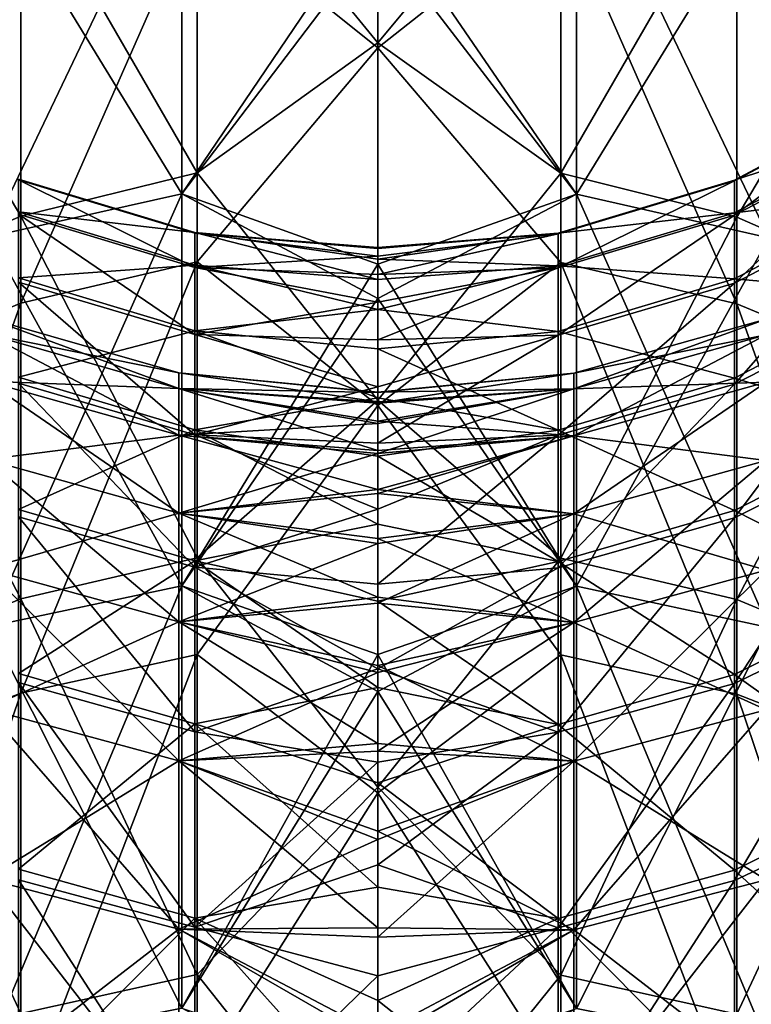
# Model space of a CAD drawing. Header units: millimetres. Extents: x -198 to 325, y 0 to 239.
# Tile 461 of 468: x 145 to 155, y 176 to 190. Entities that reach past the tile are written whole.
import ezdxf

# ---------------------------------------------------------------- set-up
doc = ezdxf.new("R2010")
doc.units = ezdxf.units.MM
doc.header["$LTSCALE"] = 65.185185
for name, color, linetype in [('658', 7, 'CONTINUOUS'), ('659', 7, 'CONTINUOUS'), ('660', 7, 'CONTINUOUS'), ('661', 7, 'CONTINUOUS')]:
    doc.layers.add(name, color=color, linetype=linetype)

msp = doc.modelspace()

# ---------------------------------------------------------------- linework, layer by layer
at = {"layer": '658', "color": 7, "linetype": 'CONTINUOUS', "true_color": 0xe0f2ff}
for points in [[(150, 189.323, 42.227), (152.536, 192.377, 47.28), (150, 193.833, 49.16), (150, 189.323, 42.227)], [(150, 193.772, 182.941), (152.536, 191.258, 186.462), (150, 189.255, 189.87), (150, 193.772, 182.941)], [(152.536, 187.517, 40.125), (152.536, 192.377, 47.28), (150, 189.323, 42.227), (152.536, 187.517, 40.125)], [(152.536, 187.517, 40.125), (154.977, 191.743, 47.664), (152.536, 192.377, 47.28), (152.536, 187.517, 40.125)], [(154.977, 186.912, 40.552), (154.977, 191.743, 47.664), (152.536, 187.517, 40.125), (154.977, 186.912, 40.552)], [(154.977, 186.912, 40.552), (157.227, 190.715, 48.288), (154.977, 191.743, 47.664), (154.977, 186.912, 40.552)], [(152.536, 191.258, 186.462), (152.536, 186.284, 193.537), (150, 189.255, 189.87), (152.536, 191.258, 186.462)], [(154.977, 190.653, 186.033), (154.977, 185.71, 193.068), (152.536, 191.258, 186.462), (154.977, 190.653, 186.033)], [(152.536, 191.258, 186.462), (154.977, 185.71, 193.068), (152.536, 186.284, 193.537), (152.536, 191.258, 186.462)], [(157.227, 185.928, 41.245), (157.227, 190.715, 48.288), (154.977, 186.912, 40.552), (157.227, 185.928, 41.245)], [(157.227, 189.67, 185.337), (157.227, 184.777, 192.307), (154.977, 190.653, 186.033), (157.227, 189.67, 185.337)], [(154.977, 190.653, 186.033), (157.227, 184.777, 192.307), (154.977, 185.71, 193.068), (154.977, 190.653, 186.033)], [(150, 184.377, 35.596), (152.536, 187.517, 40.125), (150, 189.323, 42.227), (150, 184.377, 35.596)], [(150, 189.255, 189.87), (152.536, 186.284, 193.537), (150, 184.304, 196.496), (150, 189.255, 189.87)], [(154.944, 187.424, 112.696), (154.944, 187.413, 119.652), (157.197, 188.622, 112.696), (154.944, 187.424, 112.696)], [(157.197, 188.166, 105.673), (154.944, 187.424, 112.696), (157.197, 188.622, 112.696), (157.197, 188.166, 105.673)], [(157.197, 188.622, 112.696), (154.944, 187.413, 119.652), (157.197, 188.608, 119.734), (157.197, 188.622, 112.696)], [(154.944, 187.413, 119.652), (154.944, 186.936, 126.592), (157.197, 188.608, 119.734), (154.944, 187.413, 119.652)], [(157.197, 188.608, 119.734), (154.944, 186.936, 126.592), (157.197, 188.123, 126.755), (157.197, 188.608, 119.734)], [(154.944, 186.971, 105.755), (154.944, 187.424, 112.696), (157.197, 188.166, 105.673), (154.944, 186.971, 105.755)], [(157.197, 187.241, 98.696), (154.944, 186.971, 105.755), (157.197, 188.166, 105.673), (157.197, 187.241, 98.696)], [(154.944, 186.936, 126.592), (154.944, 185.996, 133.484), (157.197, 188.123, 126.755), (154.944, 186.936, 126.592)], [(157.197, 188.123, 126.755), (154.944, 185.996, 133.484), (157.197, 187.169, 133.728), (157.197, 188.123, 126.755)], [(152.536, 182.189, 33.313), (152.536, 187.517, 40.125), (150, 184.377, 35.596), (152.536, 182.189, 33.313)], [(152.536, 182.189, 33.313), (154.977, 186.912, 40.552), (152.536, 187.517, 40.125), (152.536, 182.189, 33.313)], [(152.501, 186.69, 112.696), (152.501, 186.68, 119.602), (154.944, 187.424, 112.696), (152.501, 186.69, 112.696)], [(154.944, 186.971, 105.755), (152.501, 186.69, 112.696), (154.944, 187.424, 112.696), (154.944, 186.971, 105.755)], [(154.944, 187.424, 112.696), (152.501, 186.68, 119.602), (154.944, 187.413, 119.652), (154.944, 187.424, 112.696)], [(152.501, 186.68, 119.602), (152.501, 186.208, 126.492), (154.944, 187.413, 119.652), (152.501, 186.68, 119.602)], [(154.944, 187.413, 119.652), (152.501, 186.208, 126.492), (154.944, 186.936, 126.592), (154.944, 187.413, 119.652)], [(154.944, 186.054, 98.859), (154.944, 186.971, 105.755), (157.197, 187.241, 98.696), (154.944, 186.054, 98.859)], [(157.197, 185.851, 91.796), (154.944, 186.054, 98.859), (157.197, 187.241, 98.696), (157.197, 185.851, 91.796)], [(154.944, 185.996, 133.484), (154.944, 184.598, 140.299), (157.197, 187.169, 133.728), (154.944, 185.996, 133.484)], [(157.197, 187.169, 133.728), (154.944, 184.598, 140.299), (157.197, 185.751, 140.621), (157.197, 187.169, 133.728)], [(152.501, 186.238, 105.805), (152.501, 186.69, 112.696), (154.944, 186.971, 105.755), (152.501, 186.238, 105.805)], [(154.944, 186.054, 98.859), (152.501, 186.238, 105.805), (154.944, 186.971, 105.755), (154.944, 186.054, 98.859)], [(152.501, 186.208, 126.492), (152.501, 185.277, 133.335), (154.944, 186.936, 126.592), (152.501, 186.208, 126.492)], [(154.944, 186.936, 126.592), (152.501, 185.277, 133.335), (154.944, 185.996, 133.484), (154.944, 186.936, 126.592)], [(154.977, 181.614, 33.78), (154.977, 186.912, 40.552), (152.536, 182.189, 33.313), (154.977, 181.614, 33.78)], [(154.977, 181.614, 33.78), (157.227, 185.928, 41.245), (154.977, 186.912, 40.552), (154.977, 181.614, 33.78)], [(150, 186.476, 113.756), (150, 186.49, 117.466), (152.501, 186.69, 112.696), (150, 186.476, 113.756)], [(152.501, 186.69, 112.696), (150, 186.49, 117.466), (152.501, 186.68, 119.602), (152.501, 186.69, 112.696)], [(150, 186.328, 110.048), (150, 186.476, 113.756), (152.501, 186.69, 112.696), (150, 186.328, 110.048)], [(152.501, 186.238, 105.805), (150, 186.328, 110.048), (152.501, 186.69, 112.696), (152.501, 186.238, 105.805)], [(150, 186.37, 121.174), (150, 186.117, 124.876), (152.501, 186.68, 119.602), (150, 186.37, 121.174)], [(152.501, 186.68, 119.602), (150, 186.117, 124.876), (152.501, 186.208, 126.492), (152.501, 186.68, 119.602)], [(150, 186.49, 117.466), (150, 186.37, 121.174), (152.501, 186.68, 119.602), (150, 186.49, 117.466)], [(150, 186.047, 106.349), (150, 186.328, 110.048), (152.501, 186.238, 105.805), (150, 186.047, 106.349)], [(152.536, 186.284, 193.537), (152.536, 180.847, 200.263), (150, 184.304, 196.496), (152.536, 186.284, 193.537)], [(154.977, 185.71, 193.068), (154.977, 180.306, 199.756), (152.536, 186.284, 193.537), (154.977, 185.71, 193.068)], [(152.536, 186.284, 193.537), (154.977, 180.306, 199.756), (152.536, 180.847, 200.263), (152.536, 186.284, 193.537)], [(150, 185.633, 102.662), (150, 186.047, 106.349), (152.501, 186.238, 105.805), (150, 185.633, 102.662)], [(152.501, 185.327, 98.959), (150, 185.633, 102.662), (152.501, 186.238, 105.805), (152.501, 185.327, 98.959)], [(150, 185.731, 128.566), (150, 185.212, 132.24), (152.501, 186.208, 126.492), (150, 185.731, 128.566)], [(152.501, 186.208, 126.492), (150, 185.212, 132.24), (152.501, 185.277, 133.335), (152.501, 186.208, 126.492)], [(150, 186.117, 124.876), (150, 185.731, 128.566), (152.501, 186.208, 126.492), (150, 186.117, 124.876)], [(152.501, 185.327, 98.959), (152.501, 186.238, 105.805), (154.944, 186.054, 98.859), (152.501, 185.327, 98.959)], [(154.944, 184.679, 92.04), (152.501, 185.327, 98.959), (154.944, 186.054, 98.859), (154.944, 184.679, 92.04)], [(152.501, 185.277, 133.335), (152.501, 183.891, 140.1), (154.944, 185.996, 133.484), (152.501, 185.277, 133.335)], [(154.944, 185.996, 133.484), (152.501, 183.891, 140.1), (154.944, 184.598, 140.299), (154.944, 185.996, 133.484)], [(154.944, 184.679, 92.04), (154.944, 186.054, 98.859), (157.197, 185.851, 91.796), (154.944, 184.679, 92.04)], [(157.197, 184.003, 85.005), (154.944, 184.679, 92.04), (157.197, 185.851, 91.796), (157.197, 184.003, 85.005)], [(157.227, 180.68, 34.539), (157.227, 185.928, 41.245), (154.977, 181.614, 33.78), (157.227, 180.68, 34.539)], [(154.944, 184.598, 140.299), (154.944, 182.747, 147.004), (157.197, 185.751, 140.621), (154.944, 184.598, 140.299)], [(157.197, 185.751, 140.621), (154.944, 182.747, 147.004), (157.197, 183.876, 147.405), (157.197, 185.751, 140.621)], [(150, 185.086, 98.992), (150, 185.633, 102.662), (152.501, 185.327, 98.959), (150, 185.086, 98.992)], [(157.227, 184.777, 192.307), (157.227, 179.428, 198.932), (154.977, 185.71, 193.068), (157.227, 184.777, 192.307)], [(154.977, 185.71, 193.068), (157.227, 179.428, 198.932), (154.977, 180.306, 199.756), (154.977, 185.71, 193.068)], [(152.501, 183.96, 92.19), (150, 185.086, 98.992), (152.501, 185.327, 98.959), (152.501, 183.96, 92.19)], [(152.501, 183.96, 92.19), (152.501, 185.327, 98.959), (154.944, 184.679, 92.04), (152.501, 183.96, 92.19)], [(150, 184.561, 135.892), (150, 183.779, 139.519), (152.501, 185.277, 133.335), (150, 184.561, 135.892)], [(152.501, 185.277, 133.335), (150, 183.779, 139.519), (152.501, 183.891, 140.1), (152.501, 185.277, 133.335)], [(150, 185.212, 132.24), (150, 184.561, 135.892), (152.501, 185.277, 133.335), (150, 185.212, 132.24)], [(150, 184.408, 95.345), (150, 185.086, 98.992), (152.501, 183.96, 92.19), (150, 184.408, 95.345)], [(154.944, 182.85, 85.329), (152.501, 183.96, 92.19), (154.944, 184.679, 92.04), (154.944, 182.85, 85.329)], [(154.944, 182.85, 85.329), (154.944, 184.679, 92.04), (157.197, 184.003, 85.005), (154.944, 182.85, 85.329)], [(152.501, 183.891, 140.1), (152.501, 182.055, 146.758), (154.944, 184.598, 140.299), (152.501, 183.891, 140.1)], [(154.944, 184.598, 140.299), (152.501, 182.055, 146.758), (154.944, 182.747, 147.004), (154.944, 184.598, 140.299)], [(150, 183.598, 91.724), (150, 184.408, 95.345), (152.501, 183.96, 92.19), (150, 183.598, 91.724)], [(150, 179.017, 29.296), (152.536, 182.189, 33.313), (150, 184.377, 35.596), (150, 179.017, 29.296)], [(150, 184.304, 196.496), (152.536, 180.847, 200.263), (150, 178.938, 202.791), (150, 184.304, 196.496)], [(152.501, 182.143, 85.527), (150, 183.598, 91.724), (152.501, 183.96, 92.19), (152.501, 182.143, 85.527)], [(152.501, 182.143, 85.527), (152.501, 183.96, 92.19), (154.944, 182.85, 85.329), (152.501, 182.143, 85.527)], [(157.197, 181.705, 78.353), (154.944, 182.85, 85.329), (157.197, 184.003, 85.005), (157.197, 181.705, 78.353)], [(150, 182.867, 143.115), (150, 181.826, 146.677), (152.501, 183.891, 140.1), (150, 182.867, 143.115)], [(152.501, 183.891, 140.1), (150, 181.826, 146.677), (152.501, 182.055, 146.758), (152.501, 183.891, 140.1)], [(150, 183.779, 139.519), (150, 182.867, 143.115), (152.501, 183.891, 140.1), (150, 183.779, 139.519)], [(154.944, 182.747, 147.004), (154.944, 180.452, 153.571), (157.197, 183.876, 147.405), (154.944, 182.747, 147.004)], [(157.197, 183.876, 147.405), (154.944, 180.452, 153.571), (157.197, 181.551, 154.048), (157.197, 183.876, 147.405)], [(150, 182.659, 88.134), (150, 183.598, 91.724), (152.501, 182.143, 85.527), (150, 182.659, 88.134)], [(154.944, 180.577, 78.754), (152.501, 182.143, 85.527), (154.944, 182.85, 85.329), (154.944, 180.577, 78.754)], [(154.944, 180.577, 78.754), (154.944, 182.85, 85.329), (157.197, 181.705, 78.353), (154.944, 180.577, 78.754)], [(152.501, 182.055, 146.758), (152.501, 179.778, 153.278), (154.944, 182.747, 147.004), (152.501, 182.055, 146.758)], [(154.944, 182.747, 147.004), (152.501, 179.778, 153.278), (154.944, 180.452, 153.571), (154.944, 182.747, 147.004)], [(150, 181.591, 84.581), (150, 182.659, 88.134), (152.501, 182.143, 85.527), (150, 181.591, 84.581)], [(152.536, 176.415, 26.874), (152.536, 182.189, 33.313), (150, 179.017, 29.296), (152.536, 176.415, 26.874)], [(152.536, 176.415, 26.874), (154.977, 181.614, 33.78), (152.536, 182.189, 33.313), (152.536, 176.415, 26.874)], [(152.501, 179.885, 79), (150, 181.591, 84.581), (152.501, 182.143, 85.527), (152.501, 179.885, 79)], [(150, 181.826, 146.677), (150, 180.657, 150.198), (152.501, 182.055, 146.758), (150, 181.826, 146.677)], [(152.501, 182.055, 146.758), (150, 180.657, 150.198), (152.501, 179.778, 153.278), (152.501, 182.055, 146.758)], [(152.501, 179.885, 79), (152.501, 182.143, 85.527), (154.944, 180.577, 78.754), (152.501, 179.885, 79)], [(157.197, 178.968, 71.87), (154.944, 180.577, 78.754), (157.197, 181.705, 78.353), (157.197, 178.968, 71.87)], [(150, 180.396, 81.069), (150, 181.591, 84.581), (152.501, 179.885, 79), (150, 180.396, 81.069)], [(154.977, 175.874, 27.38), (154.977, 181.614, 33.78), (152.536, 176.415, 26.874), (154.977, 175.874, 27.38)], [(154.944, 180.452, 153.571), (154.944, 177.723, 159.969), (157.197, 181.551, 154.048), (154.944, 180.452, 153.571)], [(157.197, 181.551, 154.048), (154.944, 177.723, 159.969), (157.197, 178.787, 160.52), (157.197, 181.551, 154.048)], [(154.977, 175.874, 27.38), (157.227, 180.68, 34.539), (154.977, 181.614, 33.78), (154.977, 175.874, 27.38)], [(152.536, 180.847, 200.263), (152.536, 174.97, 206.608), (150, 178.938, 202.791), (152.536, 180.847, 200.263)], [(154.977, 180.306, 199.756), (154.977, 174.466, 206.065), (152.536, 180.847, 200.263), (154.977, 180.306, 199.756)], [(152.536, 180.847, 200.263), (154.977, 174.466, 206.065), (152.536, 174.97, 206.608), (152.536, 180.847, 200.263)], [(157.227, 174.994, 28.201), (157.227, 180.68, 34.539), (154.977, 175.874, 27.38), (157.227, 174.994, 28.201)], [(150, 180.657, 150.198), (150, 179.362, 153.675), (152.501, 179.778, 153.278), (150, 180.657, 150.198)], [(154.944, 177.869, 72.347), (152.501, 179.885, 79), (154.944, 180.577, 78.754), (154.944, 177.869, 72.347)], [(154.944, 177.869, 72.347), (154.944, 180.577, 78.754), (157.197, 178.968, 71.87), (154.944, 177.869, 72.347)], [(150, 179.075, 77.602), (150, 180.396, 81.069), (152.501, 179.885, 79), (150, 179.075, 77.602)], [(152.501, 179.778, 153.278), (152.501, 177.07, 159.631), (154.944, 180.452, 153.571), (152.501, 179.778, 153.278)], [(154.944, 180.452, 153.571), (152.501, 177.07, 159.631), (154.944, 177.723, 159.969), (154.944, 180.452, 153.571)], [(157.227, 179.428, 198.932), (157.227, 173.645, 205.183), (154.977, 180.306, 199.756), (157.227, 179.428, 198.932)], [(154.977, 180.306, 199.756), (157.227, 173.645, 205.183), (154.977, 174.466, 206.065), (154.977, 180.306, 199.756)], [(152.501, 177.196, 72.639), (150, 179.075, 77.602), (152.501, 179.885, 79), (152.501, 177.196, 72.639)], [(152.501, 177.196, 72.639), (152.501, 179.885, 79), (154.944, 177.869, 72.347), (152.501, 177.196, 72.639)], [(150, 179.362, 153.675), (150, 177.943, 157.103), (152.501, 179.778, 153.278), (150, 179.362, 153.675)], [(152.501, 179.778, 153.278), (150, 177.943, 157.103), (152.501, 177.07, 159.631), (152.501, 179.778, 153.278)], [(150, 177.63, 74.184), (150, 179.075, 77.602), (152.501, 177.196, 72.639), (150, 177.63, 74.184)], [(150, 173.264, 23.353), (152.536, 176.415, 26.874), (150, 179.017, 29.296), (150, 173.264, 23.353)], [(150, 178.938, 202.791), (152.536, 174.97, 206.608), (150, 173.179, 208.729), (150, 178.938, 202.791)], [(157.197, 175.802, 65.584), (154.944, 177.869, 72.347), (157.197, 178.968, 71.87), (157.197, 175.802, 65.584)], [(154.944, 177.723, 159.969), (154.944, 174.572, 166.171), (157.197, 178.787, 160.52), (154.944, 177.723, 159.969)], [(157.197, 178.787, 160.52), (154.944, 174.572, 166.171), (157.197, 175.596, 166.793), (157.197, 178.787, 160.52)], [(150, 177.943, 157.103), (150, 176.402, 160.478), (152.501, 177.07, 159.631), (150, 177.943, 157.103)], [(154.944, 174.739, 66.135), (152.501, 177.196, 72.639), (154.944, 177.869, 72.347), (154.944, 174.739, 66.135)], [(154.944, 174.739, 66.135), (154.944, 177.869, 72.347), (157.197, 175.802, 65.584), (154.944, 174.739, 66.135)], [(152.501, 177.07, 159.631), (152.501, 173.944, 165.789), (154.944, 177.723, 159.969), (152.501, 177.07, 159.631)], [(154.944, 177.723, 159.969), (152.501, 173.944, 165.789), (154.944, 174.572, 166.171), (154.944, 177.723, 159.969)], [(150, 176.063, 70.821), (150, 177.63, 74.184), (152.501, 177.196, 72.639), (150, 176.063, 70.821)], [(152.501, 174.088, 66.472), (150, 176.063, 70.821), (152.501, 177.196, 72.639), (152.501, 174.088, 66.472)], [(152.501, 174.088, 66.472), (152.501, 177.196, 72.639), (154.944, 174.739, 66.135), (152.501, 174.088, 66.472)], [(150, 176.402, 160.478), (150, 174.74, 163.795), (152.501, 177.07, 159.631), (150, 176.402, 160.478)], [(152.501, 177.07, 159.631), (150, 174.74, 163.795), (152.501, 173.944, 165.789), (152.501, 177.07, 159.631)], [(152.536, 170.222, 20.838), (152.536, 176.415, 26.874), (150, 173.264, 23.353), (152.536, 170.222, 20.838)], [(152.536, 170.222, 20.838), (154.977, 175.874, 27.38), (152.536, 176.415, 26.874), (152.536, 170.222, 20.838)], [(150, 174.376, 67.517), (150, 176.063, 70.821), (152.501, 174.088, 66.472), (150, 174.376, 67.517)]]:
    msp.add_3dface(points, dxfattribs=at)
at = {"layer": '659', "color": 7, "linetype": 'CONTINUOUS', "true_color": 0xe0f2ff}
for points in [[(150, 189.323, 42.227), (150, 193.833, 49.16), (147.499, 192.383, 47.276), (150, 189.323, 42.227)], [(150, 193.772, 182.941), (150, 189.255, 189.87), (147.499, 191.263, 186.466), (150, 193.772, 182.941)], [(147.499, 187.523, 40.121), (147.499, 192.383, 47.276), (145.056, 191.755, 47.657), (147.499, 187.523, 40.121)], [(147.499, 187.523, 40.121), (150, 189.323, 42.227), (147.499, 192.383, 47.276), (147.499, 187.523, 40.121)], [(145.056, 186.923, 40.544), (145.056, 191.755, 47.657), (142.803, 190.732, 48.278), (145.056, 186.923, 40.544)], [(145.056, 186.923, 40.544), (147.499, 187.523, 40.121), (145.056, 191.755, 47.657), (145.056, 186.923, 40.544)], [(147.499, 191.263, 186.466), (147.499, 186.29, 193.542), (145.056, 185.721, 193.077), (147.499, 191.263, 186.466)], [(145.056, 190.664, 186.041), (147.499, 191.263, 186.466), (145.056, 185.721, 193.077), (145.056, 190.664, 186.041)], [(147.499, 191.263, 186.466), (150, 189.255, 189.87), (147.499, 186.29, 193.542), (147.499, 191.263, 186.466)], [(142.803, 185.945, 41.234), (145.056, 186.923, 40.544), (142.803, 190.732, 48.278), (142.803, 185.945, 41.234)], [(145.056, 190.664, 186.041), (145.056, 185.721, 193.077), (142.803, 184.793, 192.319), (145.056, 190.664, 186.041)], [(142.803, 189.687, 185.349), (145.056, 190.664, 186.041), (142.803, 184.793, 192.319), (142.803, 189.687, 185.349)], [(150, 184.377, 35.596), (150, 189.323, 42.227), (147.499, 187.523, 40.121), (150, 184.377, 35.596)], [(150, 189.255, 189.87), (150, 184.304, 196.496), (147.499, 186.29, 193.542), (150, 189.255, 189.87)], [(147.499, 182.194, 33.309), (147.499, 187.523, 40.121), (145.056, 186.923, 40.544), (147.499, 182.194, 33.309)], [(147.499, 182.194, 33.309), (150, 184.377, 35.596), (147.499, 187.523, 40.121), (147.499, 182.194, 33.309)], [(145.023, 186.985, 105.754), (145.023, 187.438, 112.696), (147.464, 186.697, 112.696), (145.023, 186.985, 105.754)], [(145.023, 187.438, 112.696), (145.023, 187.426, 119.653), (147.464, 186.687, 119.603), (145.023, 187.438, 112.696)], [(147.464, 186.697, 112.696), (145.023, 187.438, 112.696), (147.464, 186.687, 119.603), (147.464, 186.697, 112.696)], [(145.023, 187.426, 119.653), (145.023, 186.95, 126.594), (147.464, 186.215, 126.493), (145.023, 187.426, 119.653)], [(147.464, 186.687, 119.603), (145.023, 187.426, 119.653), (147.464, 186.215, 126.493), (147.464, 186.687, 119.603)], [(145.023, 186.068, 98.857), (145.023, 186.985, 105.754), (147.464, 186.245, 105.804), (145.023, 186.068, 98.857)], [(147.464, 186.245, 105.804), (145.023, 186.985, 105.754), (147.464, 186.697, 112.696), (147.464, 186.245, 105.804)], [(145.023, 186.95, 126.594), (145.023, 186.01, 133.487), (147.464, 185.284, 133.336), (145.023, 186.95, 126.594)], [(147.464, 186.215, 126.493), (145.023, 186.95, 126.594), (147.464, 185.284, 133.336), (147.464, 186.215, 126.493)], [(145.056, 181.625, 33.772), (145.056, 186.923, 40.544), (142.803, 185.945, 41.234), (145.056, 181.625, 33.772)], [(145.056, 181.625, 33.772), (147.499, 182.194, 33.309), (145.056, 186.923, 40.544), (145.056, 181.625, 33.772)], [(150, 186.476, 113.756), (150, 186.328, 110.048), (147.464, 186.697, 112.696), (150, 186.476, 113.756)], [(150, 186.476, 113.756), (147.464, 186.697, 112.696), (147.464, 186.687, 119.603), (150, 186.476, 113.756)], [(150, 186.328, 110.048), (150, 186.047, 106.349), (147.464, 186.697, 112.696), (150, 186.328, 110.048)], [(150, 186.047, 106.349), (147.464, 186.245, 105.804), (147.464, 186.697, 112.696), (150, 186.047, 106.349)], [(150, 186.37, 121.174), (150, 186.49, 117.466), (147.464, 186.687, 119.603), (150, 186.37, 121.174)], [(150, 186.37, 121.174), (147.464, 186.687, 119.603), (147.464, 186.215, 126.493), (150, 186.37, 121.174)], [(150, 186.49, 117.466), (150, 186.476, 113.756), (147.464, 186.687, 119.603), (150, 186.49, 117.466)], [(147.499, 186.29, 193.542), (147.499, 180.852, 200.267), (145.056, 180.316, 199.765), (147.499, 186.29, 193.542)], [(145.056, 185.721, 193.077), (147.499, 186.29, 193.542), (145.056, 180.316, 199.765), (145.056, 185.721, 193.077)], [(150, 186.117, 124.876), (150, 186.37, 121.174), (147.464, 186.215, 126.493), (150, 186.117, 124.876)], [(147.499, 186.29, 193.542), (150, 184.304, 196.496), (147.499, 180.852, 200.267), (147.499, 186.29, 193.542)], [(147.464, 185.334, 98.958), (145.023, 186.068, 98.857), (147.464, 186.245, 105.804), (147.464, 185.334, 98.958)], [(150, 186.047, 106.349), (150, 185.633, 102.662), (147.464, 186.245, 105.804), (150, 186.047, 106.349)], [(150, 185.633, 102.662), (147.464, 185.334, 98.958), (147.464, 186.245, 105.804), (150, 185.633, 102.662)], [(150, 185.731, 128.566), (150, 186.117, 124.876), (147.464, 186.215, 126.493), (150, 185.731, 128.566)], [(150, 185.731, 128.566), (147.464, 186.215, 126.493), (147.464, 185.284, 133.336), (150, 185.731, 128.566)], [(145.023, 184.692, 92.037), (145.023, 186.068, 98.857), (147.464, 185.334, 98.958), (145.023, 184.692, 92.037)], [(145.023, 186.01, 133.487), (145.023, 184.611, 140.302), (147.464, 183.897, 140.102), (145.023, 186.01, 133.487)], [(147.464, 185.284, 133.336), (145.023, 186.01, 133.487), (147.464, 183.897, 140.102), (147.464, 185.284, 133.336)], [(142.803, 180.695, 34.527), (145.056, 181.625, 33.772), (142.803, 185.945, 41.234), (142.803, 180.695, 34.527)], [(145.056, 185.721, 193.077), (145.056, 180.316, 199.765), (142.803, 179.442, 198.946), (145.056, 185.721, 193.077)], [(142.803, 184.793, 192.319), (145.056, 185.721, 193.077), (142.803, 179.442, 198.946), (142.803, 184.793, 192.319)], [(150, 185.212, 132.24), (150, 185.731, 128.566), (147.464, 185.284, 133.336), (150, 185.212, 132.24)], [(150, 185.633, 102.662), (150, 185.086, 98.992), (147.464, 185.334, 98.958), (150, 185.633, 102.662)], [(147.464, 183.967, 92.188), (145.023, 184.692, 92.037), (147.464, 185.334, 98.958), (147.464, 183.967, 92.188)], [(150, 185.086, 98.992), (150, 184.408, 95.345), (147.464, 185.334, 98.958), (150, 185.086, 98.992)], [(150, 184.408, 95.345), (147.464, 183.967, 92.188), (147.464, 185.334, 98.958), (150, 184.408, 95.345)], [(150, 184.561, 135.892), (150, 185.212, 132.24), (147.464, 185.284, 133.336), (150, 184.561, 135.892)], [(150, 184.561, 135.892), (147.464, 185.284, 133.336), (147.464, 183.897, 140.102), (150, 184.561, 135.892)], [(145.023, 182.863, 85.325), (145.023, 184.692, 92.037), (147.464, 183.967, 92.188), (145.023, 182.863, 85.325)], [(145.023, 184.611, 140.302), (145.023, 182.76, 147.008), (147.464, 182.061, 146.76), (145.023, 184.611, 140.302)], [(147.464, 183.897, 140.102), (145.023, 184.611, 140.302), (147.464, 182.061, 146.76), (147.464, 183.897, 140.102)], [(150, 183.779, 139.519), (150, 184.561, 135.892), (147.464, 183.897, 140.102), (150, 183.779, 139.519)], [(150, 184.408, 95.345), (150, 183.598, 91.724), (147.464, 183.967, 92.188), (150, 184.408, 95.345)], [(150, 179.017, 29.296), (150, 184.377, 35.596), (147.499, 182.194, 33.309), (150, 179.017, 29.296)], [(150, 184.304, 196.496), (150, 178.938, 202.791), (147.499, 180.852, 200.267), (150, 184.304, 196.496)], [(147.464, 182.15, 85.525), (145.023, 182.863, 85.325), (147.464, 183.967, 92.188), (147.464, 182.15, 85.525)], [(150, 183.598, 91.724), (150, 182.659, 88.134), (147.464, 183.967, 92.188), (150, 183.598, 91.724)], [(150, 182.659, 88.134), (147.464, 182.15, 85.525), (147.464, 183.967, 92.188), (150, 182.659, 88.134)], [(150, 182.867, 143.115), (150, 183.779, 139.519), (147.464, 183.897, 140.102), (150, 182.867, 143.115)], [(150, 182.867, 143.115), (147.464, 183.897, 140.102), (147.464, 182.061, 146.76), (150, 182.867, 143.115)], [(145.023, 180.59, 78.75), (145.023, 182.863, 85.325), (147.464, 182.15, 85.525), (145.023, 180.59, 78.75)], [(150, 181.826, 146.677), (150, 182.867, 143.115), (147.464, 182.061, 146.76), (150, 181.826, 146.677)], [(145.023, 182.76, 147.008), (145.023, 180.464, 153.576), (147.464, 179.784, 153.281), (145.023, 182.76, 147.008)], [(147.464, 182.061, 146.76), (145.023, 182.76, 147.008), (147.464, 179.784, 153.281), (147.464, 182.061, 146.76)], [(150, 182.659, 88.134), (150, 181.591, 84.581), (147.464, 182.15, 85.525), (150, 182.659, 88.134)], [(147.499, 176.42, 26.87), (147.499, 182.194, 33.309), (145.056, 181.625, 33.772), (147.499, 176.42, 26.87)], [(147.499, 176.42, 26.87), (150, 179.017, 29.296), (147.499, 182.194, 33.309), (147.499, 176.42, 26.87)], [(147.464, 179.892, 78.998), (145.023, 180.59, 78.75), (147.464, 182.15, 85.525), (147.464, 179.892, 78.998)], [(150, 181.591, 84.581), (150, 180.396, 81.069), (147.464, 182.15, 85.525), (150, 181.591, 84.581)], [(150, 180.396, 81.069), (147.464, 179.892, 78.998), (147.464, 182.15, 85.525), (150, 180.396, 81.069)], [(150, 180.657, 150.198), (150, 181.826, 146.677), (147.464, 182.061, 146.76), (150, 180.657, 150.198)], [(150, 180.657, 150.198), (147.464, 182.061, 146.76), (147.464, 179.784, 153.281), (150, 180.657, 150.198)], [(145.056, 175.884, 27.37), (145.056, 181.625, 33.772), (142.803, 180.695, 34.527), (145.056, 175.884, 27.37)], [(145.056, 175.884, 27.37), (147.499, 176.42, 26.87), (145.056, 181.625, 33.772), (145.056, 175.884, 27.37)], [(147.499, 180.852, 200.267), (147.499, 174.975, 206.613), (145.056, 174.475, 206.075), (147.499, 180.852, 200.267)], [(145.056, 180.316, 199.765), (147.499, 180.852, 200.267), (145.056, 174.475, 206.075), (145.056, 180.316, 199.765)], [(147.499, 180.852, 200.267), (150, 178.938, 202.791), (147.499, 174.975, 206.613), (147.499, 180.852, 200.267)], [(142.803, 175.008, 28.187), (145.056, 175.884, 27.37), (142.803, 180.695, 34.527), (142.803, 175.008, 28.187)], [(145.023, 177.882, 72.341), (145.023, 180.59, 78.75), (147.464, 179.892, 78.998), (145.023, 177.882, 72.341)], [(150, 179.362, 153.675), (150, 180.657, 150.198), (147.464, 179.784, 153.281), (150, 179.362, 153.675)], [(145.023, 180.464, 153.576), (145.023, 177.735, 159.975), (147.464, 177.077, 159.634), (145.023, 180.464, 153.576)], [(147.464, 179.784, 153.281), (145.023, 180.464, 153.576), (147.464, 177.077, 159.634), (147.464, 179.784, 153.281)], [(150, 180.396, 81.069), (150, 179.075, 77.602), (147.464, 179.892, 78.998), (150, 180.396, 81.069)], [(145.056, 180.316, 199.765), (145.056, 174.475, 206.075), (142.803, 173.659, 205.198), (145.056, 180.316, 199.765)], [(142.803, 179.442, 198.946), (145.056, 180.316, 199.765), (142.803, 173.659, 205.198), (142.803, 179.442, 198.946)], [(147.464, 177.202, 72.637), (145.023, 177.882, 72.341), (147.464, 179.892, 78.998), (147.464, 177.202, 72.637)], [(150, 179.075, 77.602), (150, 177.63, 74.184), (147.464, 179.892, 78.998), (150, 179.075, 77.602)], [(150, 177.63, 74.184), (147.464, 177.202, 72.637), (147.464, 179.892, 78.998), (150, 177.63, 74.184)], [(150, 179.362, 153.675), (147.464, 179.784, 153.281), (147.464, 177.077, 159.634), (150, 179.362, 153.675)], [(150, 177.943, 157.103), (150, 179.362, 153.675), (147.464, 177.077, 159.634), (150, 177.943, 157.103)], [(150, 173.264, 23.353), (150, 179.017, 29.296), (147.499, 176.42, 26.87), (150, 173.264, 23.353)], [(150, 178.938, 202.791), (150, 173.179, 208.729), (147.499, 174.975, 206.613), (150, 178.938, 202.791)], [(150, 176.402, 160.478), (150, 177.943, 157.103), (147.464, 177.077, 159.634), (150, 176.402, 160.478)], [(145.023, 174.752, 66.128), (145.023, 177.882, 72.341), (147.464, 177.202, 72.637), (145.023, 174.752, 66.128)], [(145.023, 177.735, 159.975), (145.023, 174.584, 166.178), (147.464, 173.95, 165.793), (145.023, 177.735, 159.975)], [(147.464, 177.077, 159.634), (145.023, 177.735, 159.975), (147.464, 173.95, 165.793), (147.464, 177.077, 159.634)], [(150, 177.63, 74.184), (150, 176.063, 70.821), (147.464, 177.202, 72.637), (150, 177.63, 74.184)], [(147.464, 174.094, 66.469), (145.023, 174.752, 66.128), (147.464, 177.202, 72.637), (147.464, 174.094, 66.469)], [(150, 176.063, 70.821), (150, 174.376, 67.517), (147.464, 177.202, 72.637), (150, 176.063, 70.821)], [(150, 174.376, 67.517), (147.464, 174.094, 66.469), (147.464, 177.202, 72.637), (150, 174.376, 67.517)], [(150, 176.402, 160.478), (147.464, 177.077, 159.634), (147.464, 173.95, 165.793), (150, 176.402, 160.478)], [(147.499, 170.227, 20.833), (147.499, 176.42, 26.87), (145.056, 175.884, 27.37), (147.499, 170.227, 20.833)], [(150, 174.74, 163.795), (150, 176.402, 160.478), (147.464, 173.95, 165.793), (150, 174.74, 163.795)], [(147.499, 170.227, 20.833), (150, 173.264, 23.353), (147.499, 176.42, 26.87), (147.499, 170.227, 20.833)]]:
    msp.add_3dface(points, dxfattribs=at)
at = {"layer": '660', "color": 7, "linetype": 'CONTINUOUS', "true_color": 0xe0f2ff}
for points in [[(147.285, 187.233, 195.597), (147.285, 192.216, 188.642), (144.618, 186.637, 195.14), (147.285, 187.233, 195.597)], [(144.618, 186.637, 195.14), (147.285, 192.216, 188.642), (144.618, 191.592, 188.225), (144.618, 186.637, 195.14)], [(147.285, 192.216, 43.358), (147.285, 187.233, 36.403), (144.618, 191.592, 43.775), (147.285, 192.216, 43.358)], [(147.285, 192.216, 43.358), (150, 190.809, 40.861), (147.285, 187.233, 36.403), (147.285, 192.216, 43.358)], [(147.285, 187.233, 195.597), (150, 191.244, 190.513), (147.285, 192.216, 188.642), (147.285, 187.233, 195.597)], [(144.618, 191.592, 43.775), (147.285, 187.233, 36.403), (144.618, 186.637, 36.86), (144.618, 191.592, 43.775)], [(150, 186.258, 197.251), (150, 191.244, 190.513), (147.285, 187.233, 195.597), (150, 186.258, 197.251)], [(150, 190.809, 40.861), (150, 185.784, 34.153), (147.285, 187.233, 36.403), (150, 190.809, 40.861)], [(147.285, 181.805, 202.211), (147.285, 187.233, 195.597), (144.618, 181.24, 201.716), (147.285, 181.805, 202.211)], [(144.618, 181.24, 201.716), (147.285, 187.233, 195.597), (144.618, 186.637, 195.14), (144.618, 181.24, 201.716)], [(147.285, 187.233, 36.403), (147.285, 181.805, 29.789), (144.618, 186.637, 36.86), (147.285, 187.233, 36.403)], [(147.285, 187.233, 36.403), (150, 185.784, 34.153), (147.285, 181.805, 29.789), (147.285, 187.233, 36.403)], [(147.285, 181.805, 202.211), (150, 186.258, 197.251), (147.285, 187.233, 195.597), (147.285, 181.805, 202.211)], [(144.618, 186.637, 36.86), (147.285, 181.805, 29.789), (144.618, 181.24, 30.284), (144.618, 186.637, 36.86)], [(150, 180.852, 203.656), (150, 186.258, 197.251), (147.285, 181.805, 202.211), (150, 180.852, 203.656)], [(150, 185.784, 34.153), (150, 180.34, 27.779), (147.285, 181.805, 29.789), (150, 185.784, 34.153)], [(144.579, 185.295, 122.672), (144.579, 185.514, 116), (147.244, 184.539, 122.622), (144.579, 185.295, 122.672)], [(144.579, 185.514, 116), (144.579, 185.295, 109.328), (147.244, 184.755, 116), (144.579, 185.514, 116)], [(147.244, 184.539, 122.622), (144.579, 185.514, 116), (147.244, 184.755, 116), (147.244, 184.539, 122.622)], [(144.579, 184.641, 129.315), (144.579, 185.295, 122.672), (147.244, 183.889, 129.216), (144.579, 184.641, 129.315)], [(147.244, 183.889, 129.216), (144.579, 185.295, 122.672), (147.244, 184.539, 122.622), (147.244, 183.889, 129.216)], [(144.579, 185.295, 109.328), (144.579, 184.641, 102.685), (147.244, 184.539, 109.378), (144.579, 185.295, 109.328)], [(147.244, 184.755, 116), (144.579, 185.295, 109.328), (147.244, 184.539, 109.378), (147.244, 184.755, 116)], [(144.579, 183.554, 135.902), (144.579, 184.641, 129.315), (147.244, 182.81, 135.754), (144.579, 183.554, 135.902)], [(147.244, 182.81, 135.754), (144.579, 184.641, 129.315), (147.244, 183.889, 129.216), (147.244, 182.81, 135.754)], [(144.579, 184.641, 102.685), (144.579, 183.554, 96.098), (147.244, 183.889, 102.784), (144.579, 184.641, 102.685)], [(147.244, 184.539, 109.378), (144.579, 184.641, 102.685), (147.244, 183.889, 102.784), (147.244, 184.539, 109.378)], [(147.244, 184.539, 122.622), (147.244, 184.755, 116), (150, 184.354, 121.421), (147.244, 184.539, 122.622)], [(147.244, 184.755, 116), (147.244, 184.539, 109.378), (150, 184.48, 113.966), (147.244, 184.755, 116)], [(150, 184.354, 121.421), (147.244, 184.755, 116), (150, 184.486, 117.695), (150, 184.354, 121.421)], [(150, 184.486, 117.695), (147.244, 184.755, 116), (150, 184.48, 113.966), (150, 184.486, 117.695)], [(147.244, 183.889, 129.216), (147.244, 184.539, 122.622), (150, 183.68, 128.847), (147.244, 183.889, 129.216)], [(150, 183.68, 128.847), (147.244, 184.539, 122.622), (150, 184.086, 125.14), (150, 183.68, 128.847)], [(150, 184.086, 125.14), (147.244, 184.539, 122.622), (150, 184.354, 121.421), (150, 184.086, 125.14)], [(147.244, 184.539, 109.378), (147.244, 183.889, 102.784), (150, 184.054, 106.522), (147.244, 184.539, 109.378)], [(150, 184.48, 113.966), (147.244, 184.539, 109.378), (150, 184.336, 110.24), (150, 184.48, 113.966)], [(150, 184.336, 110.24), (147.244, 184.539, 109.378), (150, 184.054, 106.522), (150, 184.336, 110.24)], [(150, 184.054, 106.522), (147.244, 183.889, 102.784), (150, 183.636, 102.817), (150, 184.054, 106.522)], [(147.244, 183.889, 102.784), (144.579, 183.554, 96.098), (147.244, 182.81, 96.246), (147.244, 183.889, 102.784)], [(147.244, 182.81, 135.754), (147.244, 183.889, 129.216), (150, 183.137, 132.536), (147.244, 182.81, 135.754)], [(150, 183.137, 132.536), (147.244, 183.889, 129.216), (150, 183.68, 128.847), (150, 183.137, 132.536)], [(147.244, 183.889, 102.784), (147.244, 182.81, 96.246), (150, 183.636, 102.817), (147.244, 183.889, 102.784)], [(144.579, 182.038, 142.403), (144.579, 183.554, 135.902), (147.244, 181.305, 142.207), (144.579, 182.038, 142.403)], [(147.244, 181.305, 142.207), (144.579, 183.554, 135.902), (147.244, 182.81, 135.754), (147.244, 181.305, 142.207)], [(144.579, 183.554, 96.098), (144.579, 182.038, 89.597), (147.244, 182.81, 96.246), (144.579, 183.554, 96.098)], [(150, 183.636, 102.817), (147.244, 182.81, 96.246), (150, 183.081, 99.13), (150, 183.636, 102.817)], [(150, 182.459, 136.203), (147.244, 182.81, 135.754), (150, 183.137, 132.536), (150, 182.459, 136.203)], [(150, 183.081, 99.13), (147.244, 182.81, 96.246), (150, 182.39, 95.465), (150, 183.081, 99.13)], [(147.244, 182.81, 96.246), (144.579, 182.038, 89.597), (147.244, 181.305, 89.793), (147.244, 182.81, 96.246)], [(147.244, 181.305, 142.207), (147.244, 182.81, 135.754), (150, 181.646, 139.842), (147.244, 181.305, 142.207)], [(150, 181.646, 139.842), (147.244, 182.81, 135.754), (150, 182.459, 136.203), (150, 181.646, 139.842)], [(147.244, 182.81, 96.246), (147.244, 181.305, 89.793), (150, 182.39, 95.465), (147.244, 182.81, 96.246)], [(150, 182.39, 95.465), (147.244, 181.305, 89.793), (150, 181.565, 91.829), (150, 182.39, 95.465)], [(144.579, 180.1, 148.791), (144.579, 182.038, 142.403), (147.244, 179.382, 148.547), (144.579, 180.1, 148.791)], [(147.244, 179.382, 148.547), (144.579, 182.038, 142.403), (147.244, 181.305, 142.207), (147.244, 179.382, 148.547)], [(144.579, 182.038, 89.597), (144.579, 180.1, 83.209), (147.244, 181.305, 89.793), (144.579, 182.038, 89.597)], [(147.285, 175.956, 208.456), (147.285, 181.805, 202.211), (144.618, 175.425, 207.925), (147.285, 175.956, 208.456)], [(144.618, 175.425, 207.925), (147.285, 181.805, 202.211), (144.618, 181.24, 201.716), (144.618, 175.425, 207.925)], [(147.285, 181.805, 29.789), (147.285, 175.956, 23.544), (144.618, 181.24, 30.284), (147.285, 181.805, 29.789)], [(147.285, 181.805, 29.789), (150, 180.34, 27.779), (147.285, 175.956, 23.544), (147.285, 181.805, 29.789)], [(147.285, 175.956, 208.456), (150, 180.852, 203.656), (147.285, 181.805, 202.211), (147.285, 175.956, 208.456)], [(150, 180.699, 143.448), (147.244, 181.305, 142.207), (150, 181.646, 139.842), (150, 180.699, 143.448)], [(150, 181.565, 91.829), (147.244, 181.305, 89.793), (150, 180.606, 88.226), (150, 181.565, 91.829)], [(147.244, 181.305, 89.793), (144.579, 180.1, 83.209), (147.244, 179.382, 83.453), (147.244, 181.305, 89.793)], [(144.618, 181.24, 30.284), (147.285, 175.956, 23.544), (144.618, 175.425, 24.075), (144.618, 181.24, 30.284)], [(147.244, 179.382, 148.547), (147.244, 181.305, 142.207), (150, 179.619, 147.017), (147.244, 179.382, 148.547)], [(150, 179.619, 147.017), (147.244, 181.305, 142.207), (150, 180.699, 143.448), (150, 179.619, 147.017)], [(147.244, 181.305, 89.793), (147.244, 179.382, 83.453), (150, 180.606, 88.226), (147.244, 181.305, 89.793)], [(150, 175.047, 209.703), (150, 180.852, 203.656), (147.285, 175.956, 208.456), (150, 175.047, 209.703)], [(150, 180.606, 88.226), (147.244, 179.382, 83.453), (150, 179.515, 84.66), (150, 180.606, 88.226)], [(150, 180.34, 27.779), (150, 174.5, 21.766), (147.285, 175.956, 23.544), (150, 180.34, 27.779)], [(144.579, 177.749, 155.039), (144.579, 180.1, 148.791), (147.244, 177.048, 154.749), (144.579, 177.749, 155.039)], [(147.244, 177.048, 154.749), (144.579, 180.1, 148.791), (147.244, 179.382, 148.547), (147.244, 177.048, 154.749)], [(144.579, 180.1, 83.209), (144.579, 177.749, 76.961), (147.244, 179.382, 83.453), (144.579, 180.1, 83.209)], [(150, 178.409, 150.544), (147.244, 179.382, 148.547), (150, 179.619, 147.017), (150, 178.409, 150.544)], [(150, 179.515, 84.66), (147.244, 179.382, 83.453), (150, 178.292, 81.138), (150, 179.515, 84.66)], [(147.244, 179.382, 83.453), (144.579, 177.749, 76.961), (147.244, 177.048, 77.251), (147.244, 179.382, 83.453)], [(147.244, 177.048, 154.749), (147.244, 179.382, 148.547), (150, 177.069, 154.024), (147.244, 177.048, 154.749)], [(150, 177.069, 154.024), (147.244, 179.382, 148.547), (150, 178.409, 150.544), (150, 177.069, 154.024)], [(147.244, 179.382, 83.453), (147.244, 177.048, 77.251), (150, 178.292, 81.138), (147.244, 179.382, 83.453)], [(150, 178.292, 81.138), (147.244, 177.048, 77.251), (150, 176.941, 77.662), (150, 178.292, 81.138)], [(144.579, 174.994, 161.12), (144.579, 177.749, 155.039), (147.244, 174.313, 160.784), (144.579, 174.994, 161.12)], [(147.244, 174.313, 160.784), (144.579, 177.749, 155.039), (147.244, 177.048, 154.749), (147.244, 174.313, 160.784)], [(144.579, 177.749, 76.961), (144.579, 174.994, 70.88), (147.244, 177.048, 77.251), (144.579, 177.749, 76.961)], [(147.244, 177.048, 77.251), (144.579, 174.994, 70.88), (147.244, 174.313, 71.216), (147.244, 177.048, 77.251)], [(150, 175.602, 157.452), (147.244, 177.048, 154.749), (150, 177.069, 154.024), (150, 175.602, 157.452)], [(147.244, 174.313, 160.784), (147.244, 177.048, 154.749), (150, 175.602, 157.452), (147.244, 174.313, 160.784)], [(147.244, 177.048, 77.251), (147.244, 174.313, 71.216), (150, 175.462, 74.239), (147.244, 177.048, 77.251)], [(150, 176.941, 77.662), (147.244, 177.048, 77.251), (150, 175.462, 74.239), (150, 176.941, 77.662)]]:
    msp.add_3dface(points, dxfattribs=at)
at = {"layer": '661', "color": 7, "linetype": 'CONTINUOUS', "true_color": 0xe0f2ff}
for points in [[(150, 190.809, 40.861), (152.756, 192.21, 43.362), (152.756, 187.227, 36.408), (150, 190.809, 40.861)], [(150, 191.244, 190.513), (152.756, 187.227, 195.592), (152.756, 192.21, 188.638), (150, 191.244, 190.513)], [(152.756, 187.227, 195.592), (155.421, 191.579, 188.216), (152.756, 192.21, 188.638), (152.756, 187.227, 195.592)], [(155.421, 191.579, 43.784), (155.421, 186.625, 36.869), (152.756, 192.21, 43.362), (155.421, 191.579, 43.784)], [(152.756, 192.21, 43.362), (155.421, 186.625, 36.869), (152.756, 187.227, 36.408), (152.756, 192.21, 43.362)], [(155.421, 186.625, 195.131), (155.421, 191.579, 188.216), (152.756, 187.227, 195.592), (155.421, 186.625, 195.131)], [(150, 191.244, 190.513), (150, 186.258, 197.251), (152.756, 187.227, 195.592), (150, 191.244, 190.513)], [(150, 185.784, 34.153), (150, 190.809, 40.861), (152.756, 187.227, 36.408), (150, 185.784, 34.153)], [(150, 185.784, 34.153), (152.756, 187.227, 36.408), (152.756, 181.799, 29.794), (150, 185.784, 34.153)], [(150, 186.258, 197.251), (152.756, 181.799, 202.206), (152.756, 187.227, 195.592), (150, 186.258, 197.251)], [(152.756, 181.799, 202.206), (155.421, 186.625, 195.131), (152.756, 187.227, 195.592), (152.756, 181.799, 202.206)], [(155.421, 186.625, 36.869), (155.421, 181.229, 30.294), (152.756, 187.227, 36.408), (155.421, 186.625, 36.869)], [(152.756, 187.227, 36.408), (155.421, 181.229, 30.294), (152.756, 181.799, 29.794), (152.756, 187.227, 36.408)], [(155.421, 181.229, 201.706), (155.421, 186.625, 195.131), (152.756, 181.799, 202.206), (155.421, 181.229, 201.706)], [(150, 186.258, 197.251), (150, 180.852, 203.656), (152.756, 181.799, 202.206), (150, 186.258, 197.251)], [(150, 180.34, 27.779), (150, 185.784, 34.153), (152.756, 181.799, 29.794), (150, 180.34, 27.779)], [(152.715, 184.748, 116), (152.715, 184.531, 109.378), (155.382, 185.499, 116), (152.715, 184.748, 116)], [(155.382, 185.281, 122.671), (152.715, 184.748, 116), (155.382, 185.499, 116), (155.382, 185.281, 122.671)], [(155.382, 185.499, 116), (152.715, 184.531, 109.378), (155.382, 185.281, 109.329), (155.382, 185.499, 116)], [(152.715, 184.531, 122.622), (152.715, 184.748, 116), (155.382, 185.281, 122.671), (152.715, 184.531, 122.622)], [(155.382, 184.626, 129.314), (152.715, 184.531, 122.622), (155.382, 185.281, 122.671), (155.382, 184.626, 129.314)], [(152.715, 184.531, 109.378), (152.715, 183.882, 102.785), (155.382, 185.281, 109.329), (152.715, 184.531, 109.378)], [(155.382, 185.281, 109.329), (152.715, 183.882, 102.785), (155.382, 184.626, 102.686), (155.382, 185.281, 109.329)], [(150, 184.486, 117.695), (150, 184.48, 113.966), (152.715, 184.748, 116), (150, 184.486, 117.695)], [(152.715, 184.531, 122.622), (150, 184.486, 117.695), (152.715, 184.748, 116), (152.715, 184.531, 122.622)], [(150, 184.48, 113.966), (150, 184.336, 110.24), (152.715, 184.748, 116), (150, 184.48, 113.966)], [(152.715, 184.748, 116), (150, 184.336, 110.24), (152.715, 184.531, 109.378), (152.715, 184.748, 116)], [(152.715, 183.882, 129.215), (152.715, 184.531, 122.622), (155.382, 184.626, 129.314), (152.715, 183.882, 129.215)], [(155.382, 183.539, 135.899), (152.715, 183.882, 129.215), (155.382, 184.626, 129.314), (155.382, 183.539, 135.899)], [(152.715, 183.882, 102.785), (152.715, 182.802, 96.248), (155.382, 184.626, 102.686), (152.715, 183.882, 102.785)], [(155.382, 184.626, 102.686), (152.715, 182.802, 96.248), (155.382, 183.539, 96.101), (155.382, 184.626, 102.686)], [(150, 184.086, 125.14), (150, 184.354, 121.421), (152.715, 184.531, 122.622), (150, 184.086, 125.14)], [(152.715, 183.882, 129.215), (150, 184.086, 125.14), (152.715, 184.531, 122.622), (152.715, 183.882, 129.215)], [(150, 184.354, 121.421), (150, 184.486, 117.695), (152.715, 184.531, 122.622), (150, 184.354, 121.421)], [(150, 184.336, 110.24), (150, 184.054, 106.522), (152.715, 184.531, 109.378), (150, 184.336, 110.24)], [(150, 184.054, 106.522), (150, 183.636, 102.817), (152.715, 184.531, 109.378), (150, 184.054, 106.522)], [(152.715, 184.531, 109.378), (150, 183.636, 102.817), (152.715, 183.882, 102.785), (152.715, 184.531, 109.378)], [(150, 183.68, 128.847), (150, 184.086, 125.14), (152.715, 183.882, 129.215), (150, 183.68, 128.847)], [(150, 183.137, 132.536), (150, 183.68, 128.847), (152.715, 183.882, 129.215), (150, 183.137, 132.536)], [(152.715, 182.802, 135.752), (150, 183.137, 132.536), (152.715, 183.882, 129.215), (152.715, 182.802, 135.752)], [(150, 183.636, 102.817), (150, 183.081, 99.13), (152.715, 183.882, 102.785), (150, 183.636, 102.817)], [(152.715, 183.882, 102.785), (150, 183.081, 99.13), (152.715, 182.802, 96.248), (152.715, 183.882, 102.785)], [(152.715, 182.802, 135.752), (152.715, 183.882, 129.215), (155.382, 183.539, 135.899), (152.715, 182.802, 135.752)], [(155.382, 182.023, 142.399), (152.715, 182.802, 135.752), (155.382, 183.539, 135.899), (155.382, 182.023, 142.399)], [(152.715, 182.802, 96.248), (152.715, 181.298, 89.795), (155.382, 183.539, 96.101), (152.715, 182.802, 96.248)], [(155.382, 183.539, 96.101), (152.715, 181.298, 89.795), (155.382, 182.023, 89.601), (155.382, 183.539, 96.101)], [(150, 182.459, 136.203), (150, 183.137, 132.536), (152.715, 182.802, 135.752), (150, 182.459, 136.203)], [(150, 183.081, 99.13), (150, 182.39, 95.465), (152.715, 182.802, 96.248), (150, 183.081, 99.13)], [(152.715, 181.298, 142.205), (150, 182.459, 136.203), (152.715, 182.802, 135.752), (152.715, 181.298, 142.205)], [(150, 182.39, 95.465), (150, 181.565, 91.829), (152.715, 182.802, 96.248), (150, 182.39, 95.465)], [(152.715, 182.802, 96.248), (150, 181.565, 91.829), (152.715, 181.298, 89.795), (152.715, 182.802, 96.248)], [(152.715, 181.298, 142.205), (152.715, 182.802, 135.752), (155.382, 182.023, 142.399), (152.715, 181.298, 142.205)], [(150, 181.646, 139.842), (150, 182.459, 136.203), (152.715, 181.298, 142.205), (150, 181.646, 139.842)], [(155.382, 180.086, 148.786), (152.715, 181.298, 142.205), (155.382, 182.023, 142.399), (155.382, 180.086, 148.786)], [(152.715, 181.298, 89.795), (152.715, 179.375, 83.455), (155.382, 182.023, 89.601), (152.715, 181.298, 89.795)], [(155.382, 182.023, 89.601), (152.715, 179.375, 83.455), (155.382, 180.086, 83.214), (155.382, 182.023, 89.601)], [(150, 180.34, 27.779), (152.756, 181.799, 29.794), (152.756, 175.95, 23.55), (150, 180.34, 27.779)], [(150, 180.852, 203.656), (152.756, 175.95, 208.45), (152.756, 181.799, 202.206), (150, 180.852, 203.656)], [(152.756, 175.95, 208.45), (155.421, 181.229, 201.706), (152.756, 181.799, 202.206), (152.756, 175.95, 208.45)], [(155.421, 181.229, 30.294), (155.421, 175.414, 24.086), (152.756, 181.799, 29.794), (155.421, 181.229, 30.294)], [(152.756, 181.799, 29.794), (155.421, 175.414, 24.086), (152.756, 175.95, 23.55), (152.756, 181.799, 29.794)], [(150, 180.699, 143.448), (150, 181.646, 139.842), (152.715, 181.298, 142.205), (150, 180.699, 143.448)], [(150, 181.565, 91.829), (150, 180.606, 88.226), (152.715, 181.298, 89.795), (150, 181.565, 91.829)], [(152.715, 179.375, 148.545), (150, 180.699, 143.448), (152.715, 181.298, 142.205), (152.715, 179.375, 148.545)], [(150, 180.606, 88.226), (150, 179.515, 84.66), (152.715, 181.298, 89.795), (150, 180.606, 88.226)], [(152.715, 181.298, 89.795), (150, 179.515, 84.66), (152.715, 179.375, 83.455), (152.715, 181.298, 89.795)], [(152.715, 179.375, 148.545), (152.715, 181.298, 142.205), (155.382, 180.086, 148.786), (152.715, 179.375, 148.545)], [(155.421, 175.414, 207.914), (155.421, 181.229, 201.706), (152.756, 175.95, 208.45), (155.421, 175.414, 207.914)], [(150, 180.852, 203.656), (150, 175.047, 209.703), (152.756, 175.95, 208.45), (150, 180.852, 203.656)], [(150, 179.619, 147.017), (150, 180.699, 143.448), (152.715, 179.375, 148.545), (150, 179.619, 147.017)], [(150, 174.5, 21.766), (150, 180.34, 27.779), (152.756, 175.95, 23.55), (150, 174.5, 21.766)], [(155.382, 177.735, 155.033), (152.715, 179.375, 148.545), (155.382, 180.086, 148.786), (155.382, 177.735, 155.033)], [(152.715, 179.375, 83.455), (152.715, 177.041, 77.254), (155.382, 180.086, 83.214), (152.715, 179.375, 83.455)], [(155.382, 180.086, 83.214), (152.715, 177.041, 77.254), (155.382, 177.735, 76.967), (155.382, 180.086, 83.214)], [(150, 178.409, 150.544), (150, 179.619, 147.017), (152.715, 179.375, 148.545), (150, 178.409, 150.544)], [(150, 179.515, 84.66), (150, 178.292, 81.138), (152.715, 179.375, 83.455), (150, 179.515, 84.66)], [(152.715, 177.041, 154.746), (150, 178.409, 150.544), (152.715, 179.375, 148.545), (152.715, 177.041, 154.746)], [(150, 178.292, 81.138), (150, 176.941, 77.662), (152.715, 179.375, 83.455), (150, 178.292, 81.138)], [(152.715, 179.375, 83.455), (150, 176.941, 77.662), (152.715, 177.041, 77.254), (152.715, 179.375, 83.455)], [(152.715, 177.041, 154.746), (152.715, 179.375, 148.545), (155.382, 177.735, 155.033), (152.715, 177.041, 154.746)], [(150, 177.069, 154.024), (150, 178.409, 150.544), (152.715, 177.041, 154.746), (150, 177.069, 154.024)], [(155.382, 174.98, 161.113), (152.715, 177.041, 154.746), (155.382, 177.735, 155.033), (155.382, 174.98, 161.113)], [(152.715, 177.041, 77.254), (152.715, 174.306, 71.219), (155.382, 177.735, 76.967), (152.715, 177.041, 77.254)], [(155.382, 177.735, 76.967), (152.715, 174.306, 71.219), (155.382, 174.98, 70.887), (155.382, 177.735, 76.967)], [(150, 175.602, 157.452), (150, 177.069, 154.024), (152.715, 177.041, 154.746), (150, 175.602, 157.452)], [(152.715, 174.306, 160.781), (150, 175.602, 157.452), (152.715, 177.041, 154.746), (152.715, 174.306, 160.781)], [(150, 176.941, 77.662), (150, 175.462, 74.239), (152.715, 177.041, 77.254), (150, 176.941, 77.662)], [(152.715, 177.041, 77.254), (150, 175.462, 74.239), (152.715, 174.306, 71.219), (152.715, 177.041, 77.254)], [(152.715, 174.306, 160.781), (152.715, 177.041, 154.746), (155.382, 174.98, 161.113), (152.715, 174.306, 160.781)]]:
    msp.add_3dface(points, dxfattribs=at)

doc.saveas('drawing.dxf')
